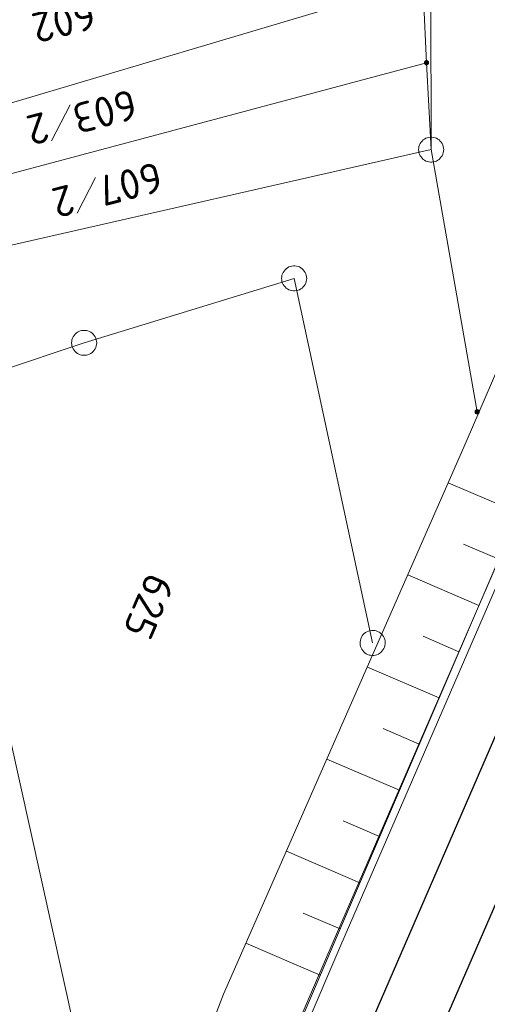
# Model space of a CAD drawing. Header units: metres. Extents: x 3425540 to 3446143, y 5432760 to 5444637.
# Tile 529 of 656: x 3437015 to 3437043, y 5443985 to 5444044. Entities that reach past the tile are written whole.
import ezdxf
from ezdxf.enums import TextEntityAlignment as Align

# ---------------------------------------------------------------- set-up
doc = ezdxf.new("R2010")
doc.units = ezdxf.units.M
for name, color, linetype, lineweight in [('B_Böschung', 9, 'Continuous', 18), ('B_Flurgrenzen', 9, 'Continuous', 18), ('B_Gleisachse', 9, 'Continuous', 25), ('Bestand Kabeltröge', 9, 'Continuous', 18)]:
    doc.layers.add(name, color=color, linetype=linetype, lineweight=lineweight)
doc.styles.get("Standard").update_dxf_attribs({"font": 'isocpeur.ttf'})

msp = doc.modelspace()

# ---------------------------------------------------------------- linework, layer by layer
at = {"layer": 'B_Böschung'}
for p, q in [((3437045.165, 5444014.128), (3437040.972, 5444015.931)), ((3437043.981, 5444011.371), (3437041.873, 5444012.278)), ((3437042.796, 5444008.615), (3437038.557, 5444010.437)), ((3437041.611, 5444005.859), (3437039.48, 5444006.775)), ((3437040.426, 5444003.103), (3437036.143, 5444004.944)), ((3437039.241, 5444000.347), (3437037.088, 5444001.272)), ((3437038.057, 5443997.59), (3437033.727, 5443999.447)), ((3437036.876, 5443994.833), (3437034.698, 5443995.767)), ((3437035.694, 5443992.076), (3437031.312, 5443993.954)), ((3437034.512, 5443989.318), (3437032.309, 5443990.263)), ((3437033.33, 5443986.561), (3437028.898, 5443988.46))]:
    msp.add_line(p, q, dxfattribs=at)
for points in [[(3437112.461, 5444169.696), (3437111.718, 5444169.879), (3437110.804, 5444169.94), (3437110.121, 5444169.745), (3437109.598, 5444169.441), (3437109.025, 5444168.868), (3437108.574, 5444167.93), (3437100.879, 5444150.574), (3437093.258, 5444133.042), (3437083.567, 5444110.767), (3437080.765, 5444107.988), (3437070.812, 5444085), (3437042.046, 5444018.375), (3437027.562, 5443985.42), (3437023.175, 5443974.059), (3437016.6, 5443957.94), (3437014.869, 5443954.088), (3437014.455, 5443953.918)], [(3437111.837, 5444168.043), (3437112.149, 5444167.622), (3437110.488, 5444163.855), (3437105.905, 5444153.831), (3437092.206, 5444122.435), (3437079.863, 5444094.407), (3437064.459, 5444059.198), (3437048.543, 5444021.984), (3437038.533, 5443998.7), (3437025.047, 5443967.234), (3437018.221, 5443951.389), (3437016.957, 5443948.51), (3437016.864, 5443948.417)]]:
    msp.add_lwpolyline(points, dxfattribs=at)
at = {"layer": 'B_Flurgrenzen'}
for p, q in [((3437039.863, 5444083.713), (3437039.951, 5444035.811)), ((3437039.443, 5444045.901), (3436998.888, 5444033.849)), ((3437039.443, 5444045.901), (3437039.676, 5444041)), ((3436996.742, 5444029.543), (3437039.676, 5444041)), ((3437039.676, 5444041), (3437039.951, 5444035.811)), ((3437018.401, 5444038.482), (3437017.299, 5444036.342)), ((3437039.951, 5444035.811), (3436999.812, 5444026.695)), ((3437039.951, 5444035.811), (3437042.696, 5444020.165)), ((3437019.922, 5444034.155), (3437018.82, 5444032.014)), ((3437031.775, 5444028.131), (3437019.241, 5444024.285)), ((3437036.459, 5444006.382), (3437031.775, 5444028.131)), ((3437019.241, 5444024.285), (3437010.244, 5444021.285)), ((3437010.244, 5444021.285), (3437021.26, 5443971.607))]:
    msp.add_line(p, q, dxfattribs=at)
for points in [[(3437039.801, 5444041), (3437039.8, 5444041.016), (3437039.797, 5444041.031), (3437039.792, 5444041.046), (3437039.785, 5444041.06), (3437039.777, 5444041.074), (3437039.768, 5444041.086), (3437039.756, 5444041.096), (3437039.743, 5444041.105), (3437039.729, 5444041.113), (3437039.714, 5444041.119), (3437039.7, 5444041.123), (3437039.684, 5444041.125), (3437039.668, 5444041.125), (3437039.652, 5444041.123), (3437039.638, 5444041.119), (3437039.623, 5444041.113), (3437039.609, 5444041.105), (3437039.596, 5444041.096), (3437039.584, 5444041.086), (3437039.575, 5444041.074), (3437039.567, 5444041.06), (3437039.56, 5444041.046), (3437039.555, 5444041.031), (3437039.552, 5444041.016), (3437039.551, 5444041), (3437039.552, 5444040.984), (3437039.555, 5444040.969), (3437039.56, 5444040.954), (3437039.567, 5444040.94), (3437039.575, 5444040.926), (3437039.584, 5444040.914), (3437039.596, 5444040.904), (3437039.609, 5444040.895), (3437039.623, 5444040.887), (3437039.638, 5444040.881), (3437039.652, 5444040.877), (3437039.668, 5444040.875), (3437039.684, 5444040.875), (3437039.7, 5444040.877), (3437039.714, 5444040.881), (3437039.729, 5444040.887), (3437039.743, 5444040.895), (3437039.756, 5444040.904), (3437039.768, 5444040.914), (3437039.777, 5444040.926), (3437039.785, 5444040.94), (3437039.792, 5444040.954), (3437039.797, 5444040.969), (3437039.8, 5444040.984), (3437039.801, 5444041)], [(3437039.776, 5444041), (3437039.775, 5444041.014), (3437039.772, 5444041.028), (3437039.768, 5444041.04), (3437039.762, 5444041.053), (3437039.753, 5444041.065), (3437039.743, 5444041.075), (3437039.732, 5444041.084), (3437039.72, 5444041.091), (3437039.707, 5444041.095), (3437039.694, 5444041.098), (3437039.68, 5444041.1), (3437039.665, 5444041.099), (3437039.651, 5444041.097), (3437039.639, 5444041.094), (3437039.626, 5444041.087), (3437039.614, 5444041.079), (3437039.604, 5444041.07), (3437039.594, 5444041.059), (3437039.587, 5444041.047), (3437039.582, 5444041.034), (3437039.578, 5444041.021), (3437039.576, 5444041.007), (3437039.576, 5444040.993), (3437039.578, 5444040.979), (3437039.582, 5444040.966), (3437039.587, 5444040.953), (3437039.594, 5444040.941), (3437039.604, 5444040.93), (3437039.614, 5444040.921), (3437039.626, 5444040.913), (3437039.639, 5444040.906), (3437039.651, 5444040.903), (3437039.665, 5444040.901), (3437039.68, 5444040.9), (3437039.694, 5444040.902), (3437039.707, 5444040.905), (3437039.72, 5444040.909), (3437039.732, 5444040.916), (3437039.743, 5444040.925), (3437039.753, 5444040.935), (3437039.762, 5444040.947), (3437039.768, 5444040.96), (3437039.772, 5444040.972), (3437039.775, 5444040.986), (3437039.776, 5444041)], [(3437039.752, 5444041), (3437039.751, 5444041.012), (3437039.748, 5444041.024), (3437039.743, 5444041.035), (3437039.737, 5444041.045), (3437039.728, 5444041.055), (3437039.719, 5444041.062), (3437039.708, 5444041.069), (3437039.697, 5444041.073), (3437039.685, 5444041.075), (3437039.673, 5444041.076), (3437039.661, 5444041.074), (3437039.649, 5444041.071), (3437039.639, 5444041.066), (3437039.628, 5444041.059), (3437039.619, 5444041.05), (3437039.612, 5444041.04), (3437039.606, 5444041.03), (3437039.602, 5444041.018), (3437039.6, 5444041.006), (3437039.6, 5444040.994), (3437039.602, 5444040.982), (3437039.606, 5444040.97), (3437039.612, 5444040.96), (3437039.619, 5444040.95), (3437039.628, 5444040.941), (3437039.638, 5444040.934), (3437039.649, 5444040.929), (3437039.661, 5444040.926), (3437039.673, 5444040.924), (3437039.685, 5444040.925), (3437039.697, 5444040.927), (3437039.708, 5444040.931), (3437039.719, 5444040.938), (3437039.728, 5444040.945), (3437039.737, 5444040.955), (3437039.743, 5444040.965), (3437039.748, 5444040.976), (3437039.751, 5444040.988), (3437039.752, 5444041)], [(3437039.727, 5444041), (3437039.726, 5444041.01), (3437039.723, 5444041.02), (3437039.718, 5444041.029), (3437039.712, 5444041.036), (3437039.705, 5444041.042), (3437039.696, 5444041.047), (3437039.686, 5444041.05), (3437039.676, 5444041.051), (3437039.666, 5444041.05), (3437039.656, 5444041.047), (3437039.647, 5444041.042), (3437039.64, 5444041.036), (3437039.634, 5444041.029), (3437039.629, 5444041.02), (3437039.626, 5444041.01), (3437039.625, 5444041), (3437039.626, 5444040.99), (3437039.629, 5444040.98), (3437039.634, 5444040.971), (3437039.64, 5444040.964), (3437039.647, 5444040.958), (3437039.656, 5444040.953), (3437039.666, 5444040.95), (3437039.676, 5444040.949), (3437039.686, 5444040.95), (3437039.696, 5444040.953), (3437039.705, 5444040.958), (3437039.712, 5444040.964), (3437039.718, 5444040.971), (3437039.723, 5444040.98), (3437039.726, 5444040.99), (3437039.727, 5444041)], [(3437039.703, 5444041), (3437039.702, 5444041.007), (3437039.699, 5444041.014), (3437039.694, 5444041.02), (3437039.688, 5444041.024), (3437039.681, 5444041.026), (3437039.674, 5444041.027), (3437039.667, 5444041.025), (3437039.66, 5444041.022), (3437039.655, 5444041.017), (3437039.651, 5444041.011), (3437039.649, 5444041.004), (3437039.649, 5444040.996), (3437039.651, 5444040.989), (3437039.655, 5444040.983), (3437039.66, 5444040.978), (3437039.667, 5444040.975), (3437039.674, 5444040.973), (3437039.681, 5444040.974), (3437039.688, 5444040.976), (3437039.694, 5444040.98), (3437039.699, 5444040.986), (3437039.702, 5444040.993), (3437039.703, 5444041)], [(3437040.701, 5444035.811), (3437040.695, 5444035.905), (3437040.677, 5444035.994), (3437040.648, 5444036.089), (3437040.607, 5444036.171), (3437040.553, 5444036.248), (3437040.494, 5444036.325), (3437040.429, 5444036.39), (3437040.353, 5444036.443), (3437040.27, 5444036.49), (3437040.181, 5444036.52), (3437040.093, 5444036.543), (3437039.998, 5444036.555), (3437039.904, 5444036.555), (3437039.809, 5444036.543), (3437039.721, 5444036.52), (3437039.632, 5444036.49), (3437039.549, 5444036.443), (3437039.473, 5444036.39), (3437039.408, 5444036.325), (3437039.349, 5444036.248), (3437039.295, 5444036.171), (3437039.254, 5444036.089), (3437039.225, 5444035.994), (3437039.207, 5444035.905), (3437039.201, 5444035.811), (3437039.207, 5444035.717), (3437039.225, 5444035.628), (3437039.254, 5444035.533), (3437039.295, 5444035.451), (3437039.349, 5444035.374), (3437039.408, 5444035.297), (3437039.473, 5444035.232), (3437039.549, 5444035.179), (3437039.632, 5444035.132), (3437039.721, 5444035.102), (3437039.809, 5444035.079), (3437039.904, 5444035.067), (3437039.998, 5444035.067), (3437040.093, 5444035.079), (3437040.181, 5444035.102), (3437040.27, 5444035.132), (3437040.353, 5444035.179), (3437040.429, 5444035.232), (3437040.494, 5444035.297), (3437040.553, 5444035.374), (3437040.607, 5444035.451), (3437040.648, 5444035.533), (3437040.677, 5444035.628), (3437040.695, 5444035.717), (3437040.701, 5444035.811)], [(3437032.525, 5444028.131), (3437032.519, 5444028.225), (3437032.501, 5444028.314), (3437032.472, 5444028.409), (3437032.431, 5444028.491), (3437032.377, 5444028.568), (3437032.318, 5444028.645), (3437032.253, 5444028.71), (3437032.177, 5444028.763), (3437032.094, 5444028.81), (3437032.005, 5444028.84), (3437031.917, 5444028.863), (3437031.822, 5444028.875), (3437031.728, 5444028.875), (3437031.633, 5444028.863), (3437031.545, 5444028.84), (3437031.456, 5444028.81), (3437031.373, 5444028.763), (3437031.297, 5444028.71), (3437031.232, 5444028.645), (3437031.173, 5444028.568), (3437031.119, 5444028.491), (3437031.078, 5444028.409), (3437031.049, 5444028.314), (3437031.031, 5444028.225), (3437031.025, 5444028.131), (3437031.031, 5444028.037), (3437031.049, 5444027.948), (3437031.078, 5444027.853), (3437031.119, 5444027.771), (3437031.173, 5444027.694), (3437031.232, 5444027.617), (3437031.297, 5444027.552), (3437031.373, 5444027.499), (3437031.456, 5444027.452), (3437031.545, 5444027.422), (3437031.633, 5444027.399), (3437031.728, 5444027.387), (3437031.822, 5444027.387), (3437031.917, 5444027.399), (3437032.005, 5444027.422), (3437032.094, 5444027.452), (3437032.177, 5444027.499), (3437032.253, 5444027.552), (3437032.318, 5444027.617), (3437032.377, 5444027.694), (3437032.431, 5444027.771), (3437032.472, 5444027.853), (3437032.501, 5444027.948), (3437032.519, 5444028.037), (3437032.525, 5444028.131)], [(3437019.991, 5444024.285), (3437019.985, 5444024.379), (3437019.967, 5444024.468), (3437019.938, 5444024.563), (3437019.897, 5444024.645), (3437019.843, 5444024.722), (3437019.784, 5444024.799), (3437019.719, 5444024.864), (3437019.643, 5444024.917), (3437019.56, 5444024.964), (3437019.471, 5444024.994), (3437019.383, 5444025.017), (3437019.288, 5444025.029), (3437019.194, 5444025.029), (3437019.099, 5444025.017), (3437019.011, 5444024.994), (3437018.922, 5444024.964), (3437018.839, 5444024.917), (3437018.763, 5444024.864), (3437018.698, 5444024.799), (3437018.639, 5444024.722), (3437018.585, 5444024.645), (3437018.544, 5444024.563), (3437018.515, 5444024.468), (3437018.497, 5444024.379), (3437018.491, 5444024.285), (3437018.497, 5444024.191), (3437018.515, 5444024.102), (3437018.544, 5444024.007), (3437018.585, 5444023.925), (3437018.639, 5444023.848), (3437018.698, 5444023.771), (3437018.763, 5444023.706), (3437018.839, 5444023.653), (3437018.922, 5444023.606), (3437019.011, 5444023.576), (3437019.099, 5444023.553), (3437019.194, 5444023.541), (3437019.288, 5444023.541), (3437019.383, 5444023.553), (3437019.471, 5444023.576), (3437019.56, 5444023.606), (3437019.643, 5444023.653), (3437019.719, 5444023.706), (3437019.784, 5444023.771), (3437019.843, 5444023.848), (3437019.897, 5444023.925), (3437019.938, 5444024.007), (3437019.967, 5444024.102), (3437019.985, 5444024.191), (3437019.991, 5444024.285)], [(3437042.821, 5444020.165), (3437042.82, 5444020.181), (3437042.817, 5444020.196), (3437042.812, 5444020.211), (3437042.805, 5444020.225), (3437042.797, 5444020.239), (3437042.788, 5444020.251), (3437042.776, 5444020.261), (3437042.763, 5444020.27), (3437042.749, 5444020.278), (3437042.734, 5444020.284), (3437042.72, 5444020.288), (3437042.704, 5444020.29), (3437042.688, 5444020.29), (3437042.672, 5444020.288), (3437042.658, 5444020.284), (3437042.643, 5444020.278), (3437042.629, 5444020.27), (3437042.616, 5444020.261), (3437042.604, 5444020.251), (3437042.595, 5444020.239), (3437042.587, 5444020.225), (3437042.58, 5444020.211), (3437042.575, 5444020.196), (3437042.572, 5444020.181), (3437042.571, 5444020.165), (3437042.572, 5444020.149), (3437042.575, 5444020.134), (3437042.58, 5444020.119), (3437042.587, 5444020.105), (3437042.595, 5444020.091), (3437042.604, 5444020.079), (3437042.616, 5444020.069), (3437042.629, 5444020.06), (3437042.643, 5444020.052), (3437042.658, 5444020.046), (3437042.672, 5444020.042), (3437042.688, 5444020.04), (3437042.704, 5444020.04), (3437042.72, 5444020.042), (3437042.734, 5444020.046), (3437042.749, 5444020.052), (3437042.763, 5444020.06), (3437042.776, 5444020.069), (3437042.788, 5444020.079), (3437042.797, 5444020.091), (3437042.805, 5444020.105), (3437042.812, 5444020.119), (3437042.817, 5444020.134), (3437042.82, 5444020.149), (3437042.821, 5444020.165)], [(3437042.796, 5444020.165), (3437042.795, 5444020.179), (3437042.792, 5444020.193), (3437042.788, 5444020.205), (3437042.782, 5444020.218), (3437042.773, 5444020.23), (3437042.763, 5444020.24), (3437042.752, 5444020.249), (3437042.74, 5444020.256), (3437042.727, 5444020.26), (3437042.714, 5444020.263), (3437042.7, 5444020.265), (3437042.685, 5444020.264), (3437042.671, 5444020.262), (3437042.659, 5444020.259), (3437042.646, 5444020.252), (3437042.634, 5444020.244), (3437042.624, 5444020.235), (3437042.614, 5444020.224), (3437042.607, 5444020.212), (3437042.602, 5444020.199), (3437042.598, 5444020.186), (3437042.596, 5444020.172), (3437042.596, 5444020.158), (3437042.598, 5444020.144), (3437042.602, 5444020.131), (3437042.607, 5444020.118), (3437042.614, 5444020.106), (3437042.624, 5444020.095), (3437042.634, 5444020.086), (3437042.646, 5444020.078), (3437042.659, 5444020.071), (3437042.671, 5444020.068), (3437042.685, 5444020.066), (3437042.7, 5444020.065), (3437042.714, 5444020.067), (3437042.727, 5444020.07), (3437042.74, 5444020.074), (3437042.752, 5444020.081), (3437042.763, 5444020.09), (3437042.773, 5444020.1), (3437042.782, 5444020.112), (3437042.788, 5444020.125), (3437042.792, 5444020.137), (3437042.795, 5444020.151), (3437042.796, 5444020.165)], [(3437042.772, 5444020.165), (3437042.771, 5444020.177), (3437042.768, 5444020.189), (3437042.763, 5444020.2), (3437042.757, 5444020.21), (3437042.748, 5444020.22), (3437042.739, 5444020.227), (3437042.728, 5444020.234), (3437042.717, 5444020.238), (3437042.705, 5444020.24), (3437042.693, 5444020.241), (3437042.681, 5444020.239), (3437042.669, 5444020.236), (3437042.659, 5444020.231), (3437042.648, 5444020.224), (3437042.639, 5444020.215), (3437042.632, 5444020.205), (3437042.626, 5444020.195), (3437042.622, 5444020.183), (3437042.62, 5444020.171), (3437042.62, 5444020.159), (3437042.622, 5444020.147), (3437042.626, 5444020.135), (3437042.632, 5444020.125), (3437042.639, 5444020.115), (3437042.648, 5444020.106), (3437042.658, 5444020.099), (3437042.669, 5444020.094), (3437042.681, 5444020.091), (3437042.693, 5444020.089), (3437042.705, 5444020.09), (3437042.717, 5444020.092), (3437042.728, 5444020.096), (3437042.739, 5444020.103), (3437042.748, 5444020.11), (3437042.757, 5444020.12), (3437042.763, 5444020.13), (3437042.768, 5444020.141), (3437042.771, 5444020.153), (3437042.772, 5444020.165)], [(3437042.747, 5444020.165), (3437042.746, 5444020.175), (3437042.743, 5444020.185), (3437042.738, 5444020.194), (3437042.732, 5444020.201), (3437042.725, 5444020.207), (3437042.716, 5444020.212), (3437042.706, 5444020.215), (3437042.696, 5444020.216), (3437042.686, 5444020.215), (3437042.676, 5444020.212), (3437042.667, 5444020.207), (3437042.66, 5444020.201), (3437042.654, 5444020.194), (3437042.649, 5444020.185), (3437042.646, 5444020.175), (3437042.645, 5444020.165), (3437042.646, 5444020.155), (3437042.649, 5444020.145), (3437042.654, 5444020.136), (3437042.66, 5444020.129), (3437042.667, 5444020.123), (3437042.676, 5444020.118), (3437042.686, 5444020.115), (3437042.696, 5444020.114), (3437042.706, 5444020.115), (3437042.716, 5444020.118), (3437042.725, 5444020.123), (3437042.732, 5444020.129), (3437042.738, 5444020.136), (3437042.743, 5444020.145), (3437042.746, 5444020.155), (3437042.747, 5444020.165)], [(3437042.723, 5444020.165), (3437042.722, 5444020.172), (3437042.719, 5444020.179), (3437042.714, 5444020.185), (3437042.708, 5444020.189), (3437042.701, 5444020.191), (3437042.694, 5444020.192), (3437042.687, 5444020.19), (3437042.68, 5444020.187), (3437042.675, 5444020.182), (3437042.671, 5444020.176), (3437042.669, 5444020.169), (3437042.669, 5444020.161), (3437042.671, 5444020.154), (3437042.675, 5444020.148), (3437042.68, 5444020.143), (3437042.687, 5444020.14), (3437042.694, 5444020.138), (3437042.701, 5444020.139), (3437042.708, 5444020.141), (3437042.714, 5444020.145), (3437042.719, 5444020.151), (3437042.722, 5444020.158), (3437042.723, 5444020.165)], [(3437036.16, 5444005.693), (3437036.25, 5444005.661), (3437036.338, 5444005.642), (3437036.436, 5444005.632), (3437036.529, 5444005.637), (3437036.62, 5444005.655), (3437036.714, 5444005.679), (3437036.8, 5444005.712), (3437036.879, 5444005.762), (3437036.955, 5444005.819), (3437037.017, 5444005.888), (3437037.074, 5444005.96), (3437037.123, 5444006.042), (3437037.16, 5444006.129), (3437037.187, 5444006.22), (3437037.201, 5444006.311), (3437037.209, 5444006.404), (3437037.198, 5444006.499), (3437037.18, 5444006.59), (3437037.146, 5444006.676), (3437037.099, 5444006.76), (3437037.05, 5444006.84), (3437036.991, 5444006.911), (3437036.916, 5444006.975), (3437036.841, 5444007.027), (3437036.757, 5444007.07), (3437036.668, 5444007.102), (3437036.58, 5444007.121), (3437036.481, 5444007.131), (3437036.389, 5444007.126), (3437036.297, 5444007.108), (3437036.204, 5444007.084), (3437036.118, 5444007.051), (3437036.039, 5444007.001), (3437035.963, 5444006.944), (3437035.9, 5444006.875), (3437035.843, 5444006.803), (3437035.795, 5444006.721), (3437035.757, 5444006.634), (3437035.731, 5444006.543), (3437035.717, 5444006.452), (3437035.709, 5444006.359), (3437035.719, 5444006.264), (3437035.738, 5444006.173), (3437035.771, 5444006.087), (3437035.818, 5444006.003), (3437035.868, 5444005.923), (3437035.927, 5444005.853), (3437036.002, 5444005.788), (3437036.076, 5444005.736), (3437036.16, 5444005.693)]]:
    msp.add_lwpolyline(points, dxfattribs=at)
at = {"layer": 'B_Gleisachse'}
for p, q in [((3437185.521, 5444327.673), (3436939.527, 5443760.465)), ((3437189.191, 5444326.081), (3436943.198, 5443758.877))]:
    msp.add_line(p, q, dxfattribs=at)
at = {"layer": 'Bestand Kabeltröge'}
for p, q in [((3437070.599, 5444072.813), (3437034.107, 5443988.539)), ((3437071.057, 5444072.615), (3437034.565, 5443988.341)), ((3437034.107, 5443988.539), (3437018.277, 5443951.933)), ((3437034.565, 5443988.341), (3437018.735, 5443951.735))]:
    msp.add_line(p, q, dxfattribs=at)

# ---------------------------------------------------------------- texts
at = {"layer": 'B_Flurgrenzen'}
for s, rotation, p in [('602', 194.40798, (3437018.028, 5444043.478)), ('625', 246.59988, (3437023.107, 5444008.552))]:
    msp.add_text(s, height=1.8, rotation=rotation, dxfattribs=at).set_placement(p, align=Align.MIDDLE)
for s, p in [('603', (3437018.625, 5444037.612)), ('607', (3437020.146, 5444033.284))]:
    msp.add_text(s, height=1.8, rotation=194.40798, dxfattribs=at).set_placement(p, align=Align.MIDDLE_RIGHT)
for p in [(3437017.075, 5444037.214), (3437018.596, 5444032.886)]:
    msp.add_text('2', height=1.8, rotation=194.40798, dxfattribs=at).set_placement(p, align=Align.MIDDLE_LEFT)

doc.saveas('drawing.dxf')
